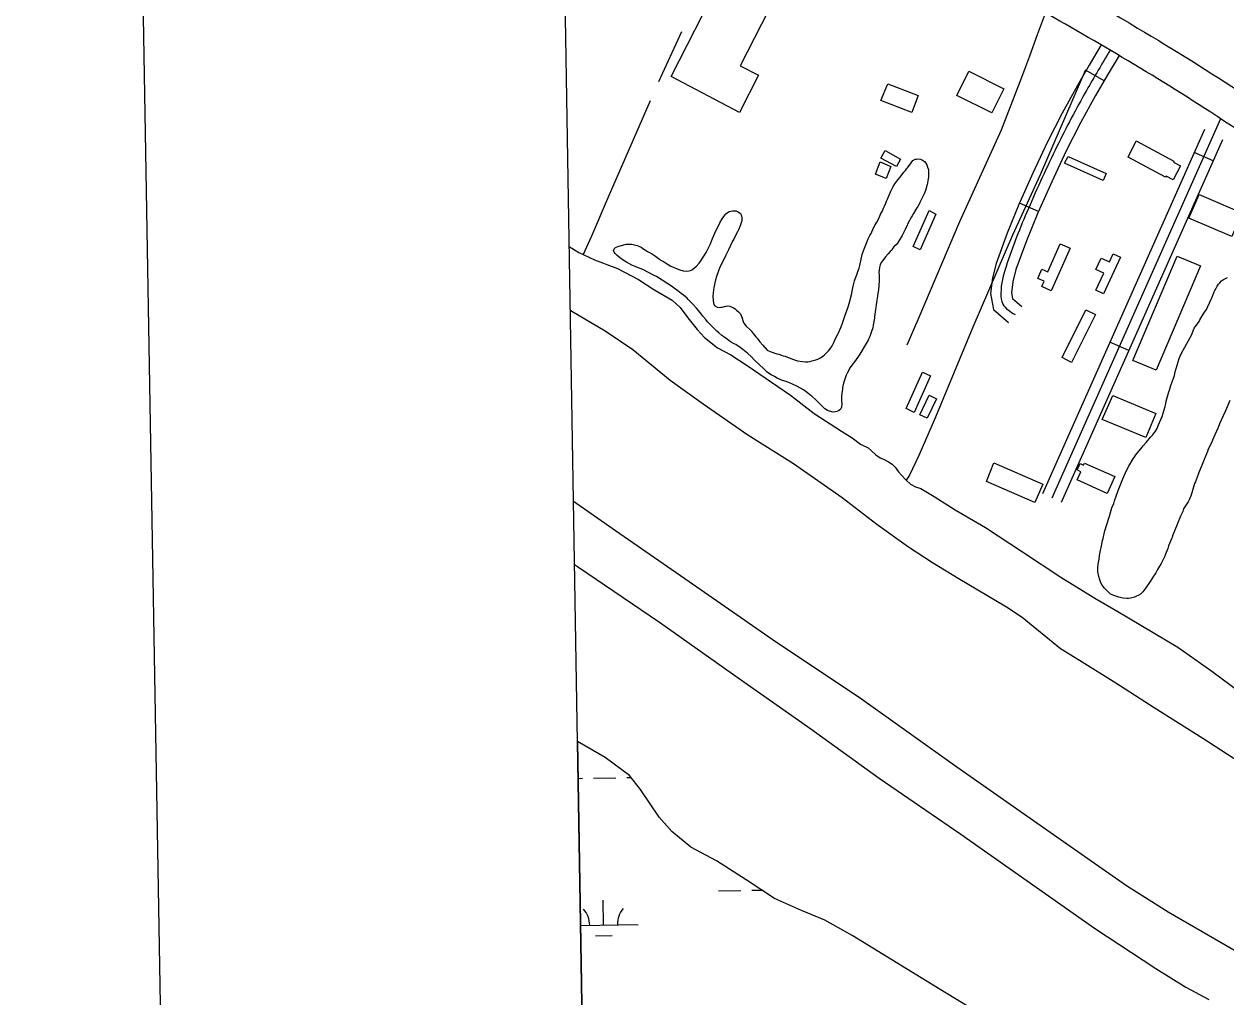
# Model space of a CAD drawing. Extents: x 3887375 to 3925618, y 296674 to 322633.
# Drawn here: x 3890719 to 3892457, y 309393 to 310800 of the extents above; entities that cross this region are included whole.
import ezdxf

# ---------------------------------------------------------------- set-up
doc = ezdxf.new("R2010")
doc.units = 0
for name, color, linetype in [('V-ANNO-SYMB', 7, 'Continuous'), ('V-BLDG-OTLN', 7, 'Continuous'), ('V-GRID-FRAM', 7, 'Continuous'), ('V-LEVE-TOET', 7, 'Continuous'), ('V-ROAD-CNTR', 7, 'Continuous'), ('V-SITE-VEGE', 7, 'Continuous'), ('V-TOPO-SHOR', 7, 'Continuous'), ('V-WETL-SWMP', 7, 'Continuous')]:
    doc.layers.add(name, color=color, linetype=linetype)

msp = doc.modelspace()

# ---------------------------------------------------------------- linework, layer by layer
at = {"layer": 'V-ANNO-SYMB'}
msp.add_lwpolyline([(3891112.5, 297929.5), (3924190.8, 298497.3), (3923797.5, 321410.5), (3890719.2, 320842.7), (3891112.5, 297929.5)], dxfattribs=at)
at = {"layer": 'V-BLDG-OTLN'}
for points in [[(3891654.7, 310724.1), (3891723.5, 310859.8), (3891709, 310867.2), (3891721.5, 310891.8), (3891748.4, 310878.2), (3891763.4, 310907.8), (3891739.3, 310920), (3891755.5, 310952), (3891776.8, 310941.2), (3891762.4, 310913), (3891826.2, 310880.6), (3891754.6, 310739.7), (3891781, 310726.3), (3891753.5, 310672.2)], [(3892135.8, 310706.7), (3892118.1, 310671.9), (3892067.6, 310696.9), (3892084.9, 310731.8)], [(3891967.7, 310713.9), (3892011.8, 310697), (3892002.4, 310672.4), (3891957.8, 310689.5)], [(3892327.1, 310631.3), (3892381.5, 310601.8), (3892380.8, 310600.5), (3892391.2, 310594.9), (3892380.4, 310574.9), (3892370.4, 310580.4), (3892369.4, 310578.6), (3892315.3, 310607.9)], [(3891963.9, 310617.1), (3891986.3, 310605), (3891980.4, 310594.1), (3891958, 310606.1)], [(3891950.3, 310583.1), (3891956.8, 310600.8), (3891972.5, 310594.2), (3891965.3, 310576.9)], [(3892228.5, 310608.8), (3892283.6, 310584.2), (3892279, 310573.8), (3892223.1, 310598.8)], [(3892417.8, 310553.5), (3892479.6, 310527.3), (3892465.1, 310493.1), (3892403, 310519.4)], [(3892037.4, 310525.2), (3892014.8, 310473.9), (3892004.6, 310478.4), (3892027.5, 310530.4)], [(3892204.2, 310414.2), (3892190.7, 310420.8), (3892194, 310428.3), (3892184.9, 310432.3), (3892190.8, 310445.6), (3892199.2, 310441.9), (3892217, 310482.3), (3892231.4, 310476)], [(3892279.7, 310410.1), (3892268.6, 310415.3), (3892280, 310439.9), (3892268.7, 310445.1), (3892276.4, 310461.6), (3892288.2, 310456.2), (3892293.7, 310467.9), (3892304.2, 310463)], [(3892386.1, 310464.3), (3892419.8, 310450.4), (3892355.8, 310299.5), (3892322.2, 310313.7)], [(3892254.4, 310386.7), (3892268.2, 310380.3), (3892233.4, 310311), (3892219.8, 310317.8)], [(3891994.5, 310244.1), (3892018.1, 310296.7), (3892029.5, 310291.6), (3892005.8, 310238.7)], [(3892027.7, 310263.4), (3892038.3, 310258.4), (3892024.8, 310230.1), (3892014.3, 310235.1)], [(3892293.2, 310262.9), (3892355.4, 310237.2), (3892341.1, 310202.5), (3892278, 310228.5)], [(3892110.6, 310138.7), (3892121.2, 310165.7), (3892192.1, 310134.8), (3892180.6, 310108.2)], [(3892252.3, 310165.4), (3892296.2, 310145.7), (3892285.2, 310121.3), (3892241.6, 310141), (3892246.9, 310152.8), (3892241.8, 310155.5), (3892246.2, 310164.6), (3892250.9, 310162.3)]]:
    msp.add_lwpolyline(points, close=True, dxfattribs=at)
at = {"layer": 'V-GRID-FRAM'}
msp.add_lwpolyline([(3891343.3, 320285.8), (3923192.8, 320832.5), (3923512.8, 302652.9), (3891647.4, 302105.9), (3891343.3, 320285.8)], dxfattribs=at)
at = {"layer": 'V-LEVE-TOET'}
for points in [[(3891513.5, 310110.5), (3891574.1, 310068), (3891674.3, 309998.5), (3891800.5, 309910.5), (3891930, 309824.3), (3892067.5, 309726.3), (3892222, 309618.2), (3892313, 309554.8), (3892373.1, 309516.7), (3892480.6, 309454.2), (3892631.4, 309370.1)], [(3891515.1, 310018.7), (3891519.3, 310015.7), (3891637.6, 309935.5), (3891751.7, 309854.6), (3891856.6, 309781.1), (3891955.5, 309709.8), (3892073.4, 309628.7), (3892169.3, 309561.4), (3892266.9, 309493), (3892355.5, 309434.4), (3892398.9, 309407.7), (3892432.2, 309389.5)]]:
    msp.add_lwpolyline(points, dxfattribs=at)
at = {"layer": 'V-ROAD-CNTR'}
for p, q in [((3892280.6, 310717.9), (3892254.7, 310733.1)), ((3892438.3, 310602.2), (3892410.9, 310614.4)), ((3892185.8, 310529.1), (3892158.3, 310541.3)), ((3892316.3, 310327.9), (3892288.9, 310340.1))]:
    msp.add_line(p, q, dxfattribs=at)
for points in [[(3892195.4, 310815.6), (3892184, 310784.6), (3892172.5, 310753.7), (3892161, 310722.8), (3892131.6, 310646.7), (3892071.3, 310514.1), (3892011.1, 310372.4), (3891995.4, 310335.7)], [(3892276.3, 310769.9), (3892259.2, 310740.8), (3892242, 310711.5), (3892219.8, 310671.1), (3892198.9, 310629.8), (3892177.6, 310584.7), (3892157.3, 310539.1), (3892140.3, 310497.6), (3892124.5, 310454.1), (3892119.2, 310433.2), (3892116.2, 310410.6), (3892120.7, 310387.2), (3892142.2, 310368.7)], [(3892302.2, 310754.7), (3892285.1, 310725.6), (3892268.1, 310696.7), (3892246.3, 310657.1), (3892225.9, 310616.6), (3892204.9, 310572.2), (3892184.9, 310527.3), (3892168.3, 310486.7), (3892153.2, 310445.3), (3892148.7, 310427.5), (3892146.6, 310411.4), (3892148.2, 310403.1), (3892161.7, 310391.5)], [(3892425.8, 310647.9), (3892191.3, 310120.7)], [(3892449, 310663.1), (3892205, 310114.6)], [(3892451.9, 310632.9), (3892218.7, 310108.5)]]:
    msp.add_lwpolyline(points, dxfattribs=at)
for points in [[(3892758.5, 310449.7), (3892594.2, 310564.4), (3892434.7, 310672.6), (3892298.3, 310757), (3892167.2, 310832.3), (3892039.5, 310902.7), (3891852.7, 310999.5), (3891753.7, 311046), (3891612.3, 311110.4)], [(3891784.4, 311083.7), (3891956.6, 310999.6), (3892130.3, 310907.5), (3892329.1, 310794.4), (3892484.3, 310697.1), (3892689.4, 310553.3), (3892788.2, 310483.4)], [(3892289.3, 310762.3), (3892255.1, 310704.1), (3892212.4, 310623.2), (3892171.1, 310533.2), (3892138.9, 310449.7), (3892131.4, 310411), (3892134.4, 310395.1), (3892152, 310380.1)]]:
    msp.add_spline(points, degree=3, dxfattribs=at)
at = {"layer": 'V-SITE-VEGE'}
for points in [[(3892015.1, 310604.6), (3892018.2, 310603.3), (3892020.7, 310601.2), (3892022.7, 310599.1), (3892024.3, 310596.5), (3892025.4, 310593.4), (3892026.6, 310589.6), (3892026.9, 310587.1), (3892026.9, 310583.5), (3892026.8, 310578.6), (3892025.9, 310573.9), (3892025.4, 310570.3), (3892024.9, 310568), (3892022.3, 310559.6), (3892020.3, 310554.7), (3892018.1, 310549.6), (3892014.4, 310541.9), (3892013.3, 310539.6), (3892011.3, 310536.3), (3892010, 310534.4), (3892004.9, 310526.2), (3892003.3, 310523), (3892002, 310521.4), (3892000.4, 310518.2), (3891999.2, 310516.2), (3891996.6, 310510.9), (3891995.8, 310508.7), (3891994.1, 310505.3), (3891993.1, 310502.9), (3891990.3, 310497.3), (3891988.8, 310494.4), (3891983.2, 310485.6), (3891981.9, 310483.3), (3891980.5, 310481.4), (3891976.4, 310478.1), (3891974.8, 310475.4), (3891973.5, 310473.4), (3891971.5, 310471.2), (3891968.5, 310467.9), (3891964.5, 310463.4), (3891960.6, 310458.3), (3891958.5, 310455.3), (3891956.9, 310452.1), (3891955.9, 310448.2), (3891955.3, 310444.1), (3891955.1, 310440.8), (3891955.4, 310437.6), (3891955.4, 310435.1), (3891955.2, 310428.7), (3891954.2, 310415.6), (3891953.4, 310410.3), (3891953.1, 310407), (3891951.6, 310397.7), (3891951.3, 310394.2), (3891950.8, 310390.2), (3891950.3, 310387.4), (3891948.8, 310377.5), (3891948.5, 310375), (3891946.9, 310364.6), (3891946.1, 310360.9), (3891944.2, 310355.4), (3891941.8, 310348.2), (3891940.5, 310345.4), (3891939.7, 310343.3), (3891936.8, 310338), (3891927.4, 310322.7), (3891921.3, 310313.9), (3891915.7, 310306.7), (3891913.6, 310303.5), (3891909.3, 310295.5), (3891907.8, 310292.3), (3891905.1, 310285), (3891903.9, 310281.1), (3891902.6, 310274.7), (3891902.4, 310272.4), (3891901.7, 310268.9), (3891901.4, 310266.2), (3891901.1, 310262.1), (3891901.1, 310257.6), (3891901, 310254.8), (3891901.2, 310251.4), (3891900.8, 310246.1), (3891900.2, 310244), (3891898.6, 310242.2), (3891896.5, 310240.7), (3891894.4, 310239.9), (3891892, 310239.3), (3891889.1, 310239.1), (3891883.7, 310240.4), (3891880.6, 310241.4), (3891877, 310243.9), (3891874.7, 310245.8), (3891869.2, 310251.4), (3891864.3, 310256.3), (3891858, 310261.9), (3891855.3, 310264), (3891851.9, 310267), (3891846, 310271.1), (3891837.2, 310276.2), (3891829.2, 310279.7), (3891824.2, 310281.8)], [(3891942.1, 310494.3), (3891943.8, 310497.2), (3891947.4, 310505.5), (3891949.1, 310508.8), (3891952, 310513.9), (3891954.2, 310518.1), (3891957.8, 310526.1), (3891959.6, 310529.3), (3891961.8, 310533.8), (3891963.3, 310536.9), (3891965.1, 310541.2), (3891966, 310543.8), (3891967.4, 310547.1), (3891968.2, 310549.5), (3891969.7, 310552.6), (3891972.2, 310558.6), (3891973.9, 310561.5), (3891975.8, 310565.4), (3891978, 310569.2), (3891982.3, 310574.7), (3891985.7, 310578.8), (3891991.2, 310585.8), (3891993.3, 310588.6), (3891994.8, 310590.7), (3891996.2, 310592.4), (3892001.5, 310599.4), (3892004.2, 310602.6), (3892007.3, 310604.6), (3892009.3, 310605), (3892012.6, 310605.2), (3892015.1, 310604.6)], [(3891824.2, 310281.8), (3891820.9, 310283.1), (3891815.8, 310284.8), (3891807.9, 310288.2), (3891804, 310290.3), (3891799.3, 310292.9), (3891797, 310294.5), (3891793.7, 310297), (3891788.6, 310301.5), (3891775.3, 310314.2), (3891770.3, 310319.3), (3891765.4, 310323.7), (3891758.3, 310329.5), (3891754.3, 310332.6), (3891748.3, 310336.8), (3891745.8, 310337.8), (3891740.6, 310340.7), (3891737.9, 310342.4), (3891730.7, 310347.7), (3891727.9, 310349.9), (3891723.5, 310353.8), (3891720.7, 310356.2), (3891712.3, 310364.5), (3891707.4, 310369.8), (3891704.8, 310373), (3891700.6, 310378), (3891696.7, 310382.9), (3891691.2, 310389.1), (3891686.1, 310395), (3891679.3, 310402.1), (3891677.7, 310403.7), (3891672.6, 310408), (3891669.4, 310410.5), (3891664.4, 310414.4), (3891659, 310418.2), (3891655.4, 310421.1), (3891650.1, 310424.6), (3891633.5, 310435), (3891630.1, 310436.6), (3891621.7, 310441), (3891613.6, 310445.1), (3891605.9, 310448.3), (3891602.7, 310449.5), (3891597.9, 310451.6), (3891590.1, 310455.9), (3891585.5, 310458.7), (3891579.9, 310462.6), (3891576.2, 310465.9), (3891573.8, 310468.3), (3891572.5, 310470.1), (3891571.5, 310472.7), (3891572.4, 310475.2), (3891574.4, 310476.9), (3891576.4, 310478), (3891579, 310478.9), (3891581.2, 310479.6), (3891590.2, 310481.9), (3891595.1, 310482), (3891597.7, 310481.8), (3891601.7, 310480.9), (3891605.6, 310479.9), (3891608, 310479), (3891611.4, 310477.4), (3891613.2, 310476), (3891615.2, 310474.5), (3891617.4, 310473.1), (3891620.7, 310471.4), (3891626.5, 310468.2), (3891629.1, 310466.5), (3891631.9, 310464.7), (3891636.3, 310461.3), (3891640.9, 310458.4), (3891643.8, 310456.7), (3891646.7, 310454.7), (3891654.3, 310450.1), (3891663.4, 310446.1), (3891667.2, 310444.8), (3891671.9, 310443.3), (3891677.1, 310442.6), (3891680.4, 310443.2), (3891682.5, 310443.9), (3891685.4, 310445.3), (3891689.5, 310448.5), (3891691.2, 310450.2), (3891695, 310454.6), (3891697.5, 310457.8), (3891700.1, 310461.4), (3891702.1, 310464.4), (3891705.4, 310469.7), (3891711.4, 310482.5), (3891714.4, 310489.9), (3891719.7, 310501.9), (3891723.1, 310508.4), (3891725, 310512.8), (3891728.4, 310518.5), (3891730.7, 310521.7), (3891733.7, 310525.5), (3891735.7, 310527.2), (3891738.7, 310528.9), (3891743.2, 310530.2), (3891746.3, 310530.2)], [(3891746.3, 310530.2), (3891748.5, 310529.9), (3891751.6, 310528.8), (3891754.7, 310526.3), (3891755.9, 310524.1), (3891756.9, 310520), (3891756.7, 310515.5), (3891754.5, 310508.5), (3891752, 310502.4), (3891750.7, 310499.8), (3891748.5, 310496.2), (3891745.1, 310489.2), (3891743.6, 310486), (3891737.4, 310473.7), (3891733.3, 310465), (3891726.9, 310452), (3891725.2, 310448.5), (3891723, 310443.3), (3891720, 310435.3), (3891718.7, 310430.5), (3891716.2, 310419.3), (3891715.3, 310411.6), (3891715.1, 310406.7), (3891715.4, 310400.6), (3891716, 310397), (3891716.6, 310394.8), (3891717.8, 310392.7), (3891721, 310390.7), (3891724.1, 310390.1), (3891726.5, 310390.7), (3891728.6, 310391), (3891733.5, 310392.3), (3891736.2, 310392.5), (3891739.3, 310392.3), (3891744.9, 310389.9), (3891747.1, 310388.4), (3891749.2, 310386.6), (3891752, 310384.1), (3891755.1, 310380.9), (3891757, 310376.5), (3891758.9, 310370.1), (3891759.9, 310367.6), (3891763.1, 310363.4), (3891768.4, 310358.6), (3891770.2, 310356.5), (3891773.2, 310352.6), (3891777, 310347.8), (3891778.8, 310345.8), (3891781.3, 310342.5), (3891783.1, 310340.6), (3891787.1, 310335.6), (3891793.6, 310328.7), (3891797.9, 310326.6), (3891807.7, 310323.3), (3891810.4, 310322.7), (3891814.2, 310321.5), (3891816.6, 310320.6), (3891819.5, 310319.7), (3891830.1, 310315.5), (3891834.6, 310314.1), (3891837.5, 310313.3), (3891844.5, 310312), (3891848.7, 310311.8), (3891852.4, 310311.8), (3891855.8, 310312.4), (3891858.3, 310313.2), (3891860.3, 310313.6), (3891863.9, 310314.8), (3891866.5, 310315.8), (3891870.4, 310317.5), (3891873.9, 310319.8), (3891876.2, 310321.7), (3891879.7, 310325.1), (3891882.1, 310327.7), (3891885.4, 310332.1), (3891887.4, 310335.1), (3891889.7, 310339.7), (3891891.2, 310343), (3891892.7, 310346.2), (3891895.1, 310350.6), (3891896.7, 310353.8), (3891900.2, 310361.5), (3891902, 310366.3), (3891905.3, 310376.5), (3891910.4, 310391.3), (3891911.9, 310396.2), (3891915.3, 310408.7), (3891917.5, 310418.5), (3891918.8, 310424.9), (3891919.8, 310428.9), (3891921.5, 310434.1), (3891923.4, 310438.9), (3891924.6, 310442.2), (3891926.3, 310447.4), (3891927.3, 310451), (3891931, 310466.8), (3891933.2, 310473.8), (3891935, 310478.3), (3891935.9, 310481), (3891939.7, 310489.8), (3891942.1, 310494.3)], [(3892437.2, 310406.6), (3892438.6, 310410.4), (3892439.8, 310412.9), (3892440.7, 310415.1), (3892442.4, 310418.3), (3892444.1, 310421), (3892446.2, 310423.9), (3892447.8, 310425.9), (3892450.5, 310428.7), (3892453, 310430.9), (3892455, 310431.9), (3892459, 310433.5)], [(3892353.5, 310003.7), (3892352.1, 310001.8), (3892347.4, 309994.3), (3892341, 309985), (3892336.7, 309979.4), (3892333, 309976), (3892329.8, 309973.9), (3892327.3, 309972.8), (3892324.3, 309971.7), (3892318.7, 309970.2), (3892315.7, 309969.6), (3892313.4, 309969.4), (3892308.1, 309969.9), (3892305.7, 309970.6), (3892301.7, 309971.5), (3892299.1, 309972.4), (3892295.9, 309973.3), (3892292.3, 309974.6), (3892289.4, 309976.5), (3892287.3, 309978.2), (3892285.1, 309980.4), (3892281.4, 309984.3), (3892279.4, 309986.7), (3892277.7, 309988.9), (3892276, 309992.2), (3892274.2, 309996.4), (3892272.8, 310001.3), (3892271.6, 310007.9), (3892271.5, 310011.3), (3892271.4, 310013.9), (3892272.2, 310019.1), (3892273.3, 310026.4), (3892273.8, 310031.5), (3892274.4, 310034.3), (3892274.7, 310036.4), (3892277.3, 310048.1), (3892278.2, 310053.2), (3892279.1, 310056.3), (3892279.5, 310058.5), (3892281.3, 310065.6), (3892281.6, 310067.6), (3892287.2, 310085.8), (3892288.3, 310088.7), (3892292, 310100.5), (3892294.5, 310107), (3892295.8, 310110.8), (3892298, 310117.7), (3892300.9, 310125.9), (3892304.6, 310135.3), (3892307.6, 310142.5), (3892312.2, 310152.8), (3892316.1, 310160.8), (3892322.7, 310171.7), (3892324.8, 310174.7), (3892326.6, 310177.4), (3892335.4, 310188.4), (3892336.9, 310190.1), (3892341.6, 310195.3), (3892347.5, 310202.7), (3892350.4, 310205.9), (3892354.7, 310211.7), (3892357.1, 310215.5), (3892358.5, 310218.2), (3892359.3, 310220.6), (3892360.9, 310223.8), (3892363.2, 310229.3), (3892364.4, 310232.8), (3892366.2, 310237.6), (3892367.4, 310242.4), (3892368.7, 310247.1), (3892369.6, 310251.4), (3892370.2, 310254.9), (3892372.2, 310261.6), (3892374.4, 310268.5), (3892375, 310270.9), (3892376.2, 310274.1), (3892377, 310277.4), (3892382.2, 310292.2), (3892383.5, 310297.4), (3892385, 310302.3), (3892386.6, 310308.3), (3892387.7, 310311.5), (3892389.2, 310316.7), (3892392.2, 310323.3), (3892397.4, 310332.7), (3892399.9, 310337.4), (3892402, 310341.8), (3892403.9, 310345.1), (3892404.9, 310347.1), (3892406.7, 310350.4), (3892411, 310360.5), (3892412.4, 310362.2), (3892414.1, 310364.9), (3892417.8, 310370.2), (3892419, 310372.4), (3892425, 310381.9), (3892428.4, 310387.6), (3892430.5, 310391.6), (3892433.5, 310398.1), (3892436.1, 310404.4), (3892437.2, 310406.6)], [(3892462.5, 310255.8), (3892456.3, 310241.1), (3892452.7, 310233.6), (3892447.5, 310222.2), (3892445.3, 310216.8), (3892440.5, 310206.3), (3892437.2, 310198.4), (3892435.8, 310194.8), (3892431.2, 310185.3), (3892430.2, 310182.2), (3892425.1, 310170.5), (3892424.2, 310167.9), (3892421.2, 310161), (3892417.5, 310151.8), (3892416.5, 310148.8), (3892413.5, 310141.1), (3892412.6, 310138.3), (3892411.5, 310135.6), (3892408.2, 310125.5), (3892406, 310117.7), (3892405.2, 310115.8), (3892404, 310113.4), (3892402.3, 310109.3), (3892395.6, 310099), (3892394.2, 310095.4), (3892391.2, 310088.6), (3892390.3, 310086.1), (3892387.8, 310080.6), (3892386.2, 310076.4), (3892379.6, 310060), (3892378.9, 310057.8), (3892378.1, 310055.7), (3892373.8, 310045.8), (3892372.5, 310042), (3892369.4, 310033.8), (3892367.7, 310029.9), (3892365.9, 310025.9), (3892362.9, 310020.3), (3892360.8, 310016.1), (3892358, 310011.4), (3892356.5, 310008.5), (3892355.2, 310006.6), (3892353.5, 310003.7)]]:
    msp.add_lwpolyline(points, dxfattribs=at)
at = {"layer": 'V-TOPO-SHOR'}
for p, q in [((3891669.5, 310789.1), (3891636.6, 310716.8)), ((3891950.6, 310177.1), (3891956.8, 310173))]:
    msp.add_line(p, q, dxfattribs=at)
for points in [[(3892253.5, 310734.1), (3892188, 310582.3), (3892148.3, 310494.7), (3892090.7, 310361.7), (3892036.8, 310231.8), (3892012.9, 310176.1), (3891999.4, 310147.8), (3891994.3, 310140.7)], [(3891624.2, 310689.3), (3891563.5, 310549.9), (3891539.5, 310493.5), (3891527.7, 310467.1)], [(3891507.4, 310478.6), (3891510.9, 310476.1), (3891521.4, 310470), (3891527.7, 310467.1), (3891544, 310459.4), (3891577.3, 310446.5), (3891607.3, 310431), (3891629.8, 310416.4), (3891656, 310400.7), (3891667.8, 310390.4), (3891678.9, 310375.5), (3891692.1, 310358.3), (3891702.9, 310346.8), (3891721.7, 310332), (3891741.1, 310322), (3891764.7, 310306.2), (3891827.1, 310263.7), (3891861.4, 310237.2), (3891901, 310211.4), (3891916.2, 310202), (3891928.6, 310192.5), (3891939.6, 310187.6), (3891944, 310183.5), (3891950.6, 310177.1)], [(3891508.9, 310386.8), (3891511.3, 310385.1), (3891559.2, 310356.5), (3891599.4, 310329.4), (3891653.4, 310285.2), (3891701, 310250.9), (3891765.4, 310206.3), (3891831.5, 310164.5), (3891901.7, 310115.5), (3891952.1, 310076.8), (3891997.9, 310044.2), (3892032.5, 310021.4), (3892069.7, 309999.1), (3892139.7, 309957.6), (3892162, 309942.4), (3892217.4, 309897.4), (3892245, 309880.4), (3892297.7, 309847.4), (3892353.2, 309812.1), (3892423.4, 309767.4), (3892564.7, 309675.8)], [(3891956.8, 310173), (3891962.4, 310170.4), (3891968.8, 310167.3), (3891974.2, 310163.6), (3891978.4, 310159.6), (3891983.2, 310152.9), (3891987.6, 310147.7), (3891994, 310141), (3891994.3, 310140.7), (3892000.6, 310134.9), (3892008, 310130.9), (3892015.4, 310128.4), (3892035, 310117.2), (3892065.1, 310097.7), (3892108.9, 310072.1), (3892162.8, 310037), (3892218.2, 310000.2), (3892267.3, 309969.9), (3892300.3, 309950.8), (3892387, 309899), (3892436.2, 309864.3), (3892490.2, 309824.5)]]:
    msp.add_lwpolyline(points, dxfattribs=at)
at = {"layer": 'V-WETL-SWMP'}
for p, q in [((3891519.4, 309762.6), (3891570.7, 306690.7)), ((3891559.5, 309739.7), (3891519.4, 309762.6)), ((3891594.3, 309713.8), (3891559.5, 309739.7)), ((3891520.2, 309709.5), (3891526.5, 309709.6)), ((3891542.5, 309709.9), (3891574.5, 309710.4)), ((3891590.5, 309710.7), (3891596.6, 309710.8)), ((3891610.2, 309693.2), (3891594.3, 309713.8)), ((3891637.5, 309653.4), (3891610.2, 309693.2)), ((3891655.5, 309632.6), (3891637.5, 309653.4)), ((3891683, 309610.1), (3891655.5, 309632.6)), ((3891720.1, 309590.4), (3891683, 309610.1)), ((3891762.9, 309562.8), (3891720.1, 309590.4)), ((3891804.3, 309535.6), (3891762.9, 309562.8)), ((3891723.2, 309546.8), (3891755.2, 309547.3)), ((3891771.2, 309547.6), (3891785.7, 309547.9)), ((3891843.3, 309518.4), (3891804.3, 309535.6)), ((3891557, 309497.5), (3891556.4, 309533.5)), ((3891876.8, 309504.6), (3891843.3, 309518.4)), ((3891916.6, 309482.4), (3891876.8, 309504.6)), ((3891523.8, 309496.9), (3891607, 309498.4)), ((3891545.2, 309481.9), (3891569.2, 309482.3)), ((3891946.4, 309463.9), (3891916.6, 309482.4)), ((3892043.7, 309404), (3891946.4, 309463.9)), ((3892126.9, 309353.6), (3892043.7, 309404))]:
    msp.add_line(p, q, dxfattribs=at)
for centre, start, end in [((3891501.7, 309497), 0.2115, 41.7552), ((3891612.2, 309498.9), 140.2115, 181.7552)]:
    msp.add_arc(centre, 35.2, start, end, dxfattribs=at)

doc.saveas('drawing.dxf')
